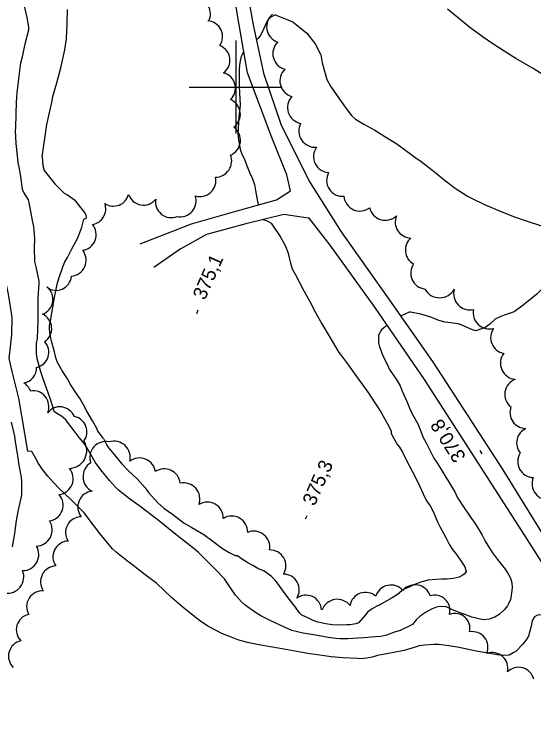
# Model space of a CAD drawing. Extents: x 287698 to 290158, y 5234163 to 5237182.
# Drawn here: x 288552.3 to 288664.2, y 5235862.5 to 5236015.7 of the extents above; entities that cross this region are included whole.
import ezdxf

# ---------------------------------------------------------------- set-up
doc = ezdxf.new("R2010")
doc.units = 0
for name, color, linetype in [('Niveau 1', 7, 'Continuous'), ('Niveau 19', 7, 'Continuous'), ('Niveau 2', 7, 'Continuous'), ('Niveau 3', 7, 'Continuous'), ('Niveau 44', 7, 'Continuous'), ('Niveau 61', 7, 'Continuous')]:
    doc.layers.add(name, color=color, linetype=linetype)

msp = doc.modelspace()

# ---------------------------------------------------------------- linework, layer by layer
at = {"layer": 'Niveau 1'}
for points in [[(288545.79, 5235990.47), (288545.64, 5235987.4), (288546.09, 5235984.12), (288547.05, 5235979.75), (288547.85, 5235977.13), (288548.35, 5235974.65), (288548.67, 5235972.5), (288549.42, 5235968.27), (288549.68, 5235965.62), (288549.87, 5235962.95), (288550.11, 5235960.4), (288550.53, 5235957.87), (288551, 5235955.39), (288551.64, 5235951.81), (288551.79, 5235950.32), (288551.76, 5235946.63), (288551.57, 5235944.7), (288551.17, 5235941.54), (288551.8, 5235938.75), (288553.24, 5235932.97), (288555.16, 5235921.59)], [(288658.85, 5235877.65), (288657.58, 5235877.58), (288656.29, 5235877.74), (288654.32, 5235878.07), (288651.77, 5235878.55), (288648.11, 5235879.28), (288645.87, 5235879.67), (288643.75, 5235879.95), (288642.73, 5235879.94), (288640.61, 5235879.8), (288639.5, 5235879.64), (288638.41, 5235879.35), (288636.23, 5235878.7), (288634.05, 5235878.21), (288632.07, 5235877.9), (288630.5, 5235877.6), (288629.37, 5235877.25), (288628.24, 5235876.99), (288626.98, 5235876.88), (288626.18, 5235876.92), (288623.15, 5235877.09), (288620.56, 5235877.31), (288618.1, 5235877.63), (288615.95, 5235877.96), (288613.98, 5235878.31), (288610.81, 5235878.87), (288607.49, 5235879.46), (288604.96, 5235879.9), (288602.54, 5235880.39), (288600.47, 5235880.98), (288598.67, 5235881.65), (288597.04, 5235882.36), (288595.77, 5235882.98), (288594, 5235883.92), (288592.24, 5235885.1), (288590.46, 5235886.48), (288588.67, 5235887.94), (288586.18, 5235890.08), (288584.61, 5235891.6), (288583.04, 5235893.06), (288582.19, 5235893.74), (288580.54, 5235894.97), (288578.88, 5235896.26), (288576.08, 5235898.39), (288574.25, 5235899.84), (288573.49, 5235900.59), (288572.78, 5235901.41), (288570.73, 5235903.85), (288569.43, 5235905.63), (288567.38, 5235908.29), (288566.63, 5235909.07), (288564.38, 5235911.31), (288562.11, 5235913.46), (288560.78, 5235914.85), (288559.54, 5235916.23), (288558.41, 5235917.65), (288557.59, 5235918.95), (288557, 5235920.03), (288556.13, 5235921.49), (288555.16, 5235921.59), (288555.16, 5235921.59)], [(288674.45, 5235884.27), (288673.66, 5235884.03), (288672.99, 5235884), (288671.74, 5235884.18), (288669.84, 5235884.53), (288668.57, 5235885.07), (288667.27, 5235885.77), (288665.95, 5235886.27), (288665.34, 5235886.35), (288664.79, 5235886.23), (288664.32, 5235885.9), (288663.94, 5235885.36), (288663.7, 5235884.68), (288663.56, 5235883.9), (288663.01, 5235881.78), (288662.65, 5235881.18), (288661.77, 5235880.06), (288660.31, 5235878.47), (288659.73, 5235878.19), (288658.85, 5235877.65)]]:
    msp.add_lwpolyline(points, dxfattribs=at)
at = {"layer": 'Niveau 19'}
for points in [[(288579.45, 5235966.21), (288590.48, 5235970.55), (288599.56, 5235973.1), (288608.8, 5235975.7), (288611.76, 5235977.65), (288611, 5235981.11), (288607.75, 5235989.15), (288602.54, 5236003.05), (288600.44, 5236015.05), (288597.95, 5236030.93), (288595.07, 5236045.76), (288591.11, 5236062.15), (288585.16, 5236080.73), (288580.85, 5236098.75), (288577.18, 5236115.66), (288572.06, 5236138.02), (288567.19, 5236157.42), (288562.05, 5236173.75), (288558.19, 5236187.81)], [(288570.11, 5236156.8), (288574.67, 5236140.56), (288578.74, 5236123.31), (288582.15, 5236106.59), (288585.92, 5236090.09), (288589.36, 5236077.4), (288593.31, 5236063.55), (288597.87, 5236046.3), (288600.91, 5236029.46), (288603.74, 5236013.4), (288606, 5236003.01), (288609.75, 5235992.01), (288615.8, 5235979.75), (288622.71, 5235968.84), (288632.57, 5235954.81), (288642.39, 5235940.91), (288649.05, 5235930.63), (288657.5, 5235917.58), (288667.08, 5235901.98), (288676.84, 5235886.25), (288686.96, 5235871.59), (288695.3, 5235859.83)], [(288615.62, 5235971.77), (288610.34, 5235972.55), (288602.21, 5235970.56), (288593.75, 5235968.24), (288588.06, 5235965.09), (288582.36, 5235961.13)], [(288715.9, 5235828.31), (288707.3, 5235839.05), (288695.28, 5235853.47), (288683.8, 5235870.42), (288673.76, 5235885.3), (288662.75, 5235902.66), (288650.88, 5235921.08), (288640.62, 5235937), (288629.96, 5235952.59), (288620.31, 5235965.95), (288615.79, 5235971.74), (288615.62, 5235971.77)]]:
    msp.add_lwpolyline(points, dxfattribs=at)
at = {"layer": 'Niveau 2'}
for points in [[(288553.29, 5235983.15), (288552.74, 5235987.86), (288552.6, 5235990.64), (288552.67, 5235991.31), (288552.76, 5235994.12), (288552.81, 5235996.73), (288552.98, 5235998.78), (288553.37, 5236002.33), (288553.77, 5236005.22), (288554.09, 5236006.53), (288554.72, 5236009.28), (288555.45, 5236012.31), (288555.5, 5236012.88), (288555.11, 5236014.96), (288554.5, 5236017.81), (288553.96, 5236019.9), (288553.11, 5236022.84), (288552.37, 5236026.39), (288552.21, 5236027.82)], [(288558.38, 5235984.96), (288559.34, 5235991.9), (288560.51, 5235997.01), (288560.65, 5235997.95), (288561.49, 5236000.9), (288562.4, 5236004.15), (288563.25, 5236008.04), (288563.58, 5236010.41), (288563.73, 5236013.63), (288563.81, 5236016.69)], [(288707.27, 5235989.9), (288706.14, 5235990), (288703.7, 5235990.28), (288698.6, 5235990.85), (288695.51, 5235991.3), (288692.05, 5235991.98), (288688.43, 5235992.87), (288684.62, 5235994.04), (288680.77, 5235995.5), (288677.48, 5235996.93), (288674.26, 5235998.35), (288670.96, 5235999.86), (288667.54, 5236001.75), (288664, 5236003.98), (288660.32, 5236006.15), (288657.54, 5236007.89), (288655.32, 5236009.33), (288653.02, 5236010.91), (288650.41, 5236012.85), (288647.95, 5236014.82), (288645.56, 5236016.8)], [(288608.51, 5236015.54), (288607.56, 5236015.04), (288607.09, 5236014.63), (288606.79, 5236014.18), (288606.27, 5236013.13), (288605.78, 5236011.99), (288605.26, 5236011.02), (288604.86, 5236010.55), (288604.45, 5236010.16)], [(288608.51, 5236015.54), (288612.31, 5236014.03), (288615.31, 5236011.59), (288617.07, 5236009.33), (288618.3, 5236006.93)], [(288601.72, 5236007.76), (288601.18, 5236006.61), (288600.89, 5236005.27), (288600.73, 5236003.95), (288600.73, 5236002.77), (288600.74, 5236000.2), (288600.81, 5235998.74), (288600.96, 5235996.09), (288600.85, 5235994.79), (288600.66, 5235993.64), (288600.59, 5235992.39), (288600.49, 5235989.89), (288600.59, 5235988.63), (288600.94, 5235986.59), (288601.35, 5235985.52), (288601.86, 5235984.44), (288602.3, 5235983.22), (288603.03, 5235981.42), (288603.62, 5235980.22), (288604.02, 5235978.99), (288604.29, 5235977.7), (288604.72, 5235975.38), (288604.91, 5235974.61)], [(288618.3, 5236006.93), (288618.59, 5236005.19), (288619.59, 5236001.63), (288620.39, 5236000.19), (288621.83, 5235998.09), (288623.54, 5235995.65), (288624.92, 5235993.85), (288625.8, 5235993.06), (288627.6, 5235992.01), (288629.94, 5235990.69), (288632.1, 5235989.38), (288634.71, 5235987.77), (288635.79, 5235986.99), (288638.54, 5235984.93), (288639.95, 5235983.98), (288642.77, 5235981.75), (288645.19, 5235979.79), (288647.25, 5235978.26), (288649.89, 5235976.47), (288650.87, 5235975.98), (288653.53, 5235974.71), (288657.28, 5235973.1), (288659.98, 5235972.06), (288662.49, 5235971.19), (288665.8, 5235970.1)], [(288558.38, 5235984.96), (288558.52, 5235983.12), (288558.8, 5235982.01), (288561.1, 5235979.18), (288563.08, 5235977.13), (288563.78, 5235976.78), (288565.28, 5235975.73), (288565.82, 5235975.1), (288567.58, 5235972.78), (288567.72, 5235972.4), (288567.8, 5235971.73)], [(288553.29, 5235983.15), (288553.7, 5235980.77), (288554.03, 5235977.98), (288554.39, 5235977.19), (288555.37, 5235975.74), (288555.5, 5235975.12), (288556.19, 5235971.28), (288556.51, 5235969.96), (288556.7, 5235967.3), (288556.64, 5235965.41), (288556.67, 5235962.42), (288557.02, 5235961.32), (288557.64, 5235958.2), (288557.61, 5235957.69), (288557.43, 5235954.55), (288557.44, 5235952.83), (288557.43, 5235949.64), (288557.27, 5235945.88), (288557.08, 5235944.83), (288557.03, 5235942.54), (288557.22, 5235941.54), (288557.97, 5235938.73), (288558.56, 5235936.99), (288559.87, 5235933.47), (288560.82, 5235930.58), (288560.89, 5235930.11)], [(288571.53, 5235924.33), (288570.35, 5235925.9), (288570.01, 5235926.6), (288569.17, 5235928.11), (288567.94, 5235930.2), (288567.25, 5235931.55), (288566.52, 5235932.86), (288565.68, 5235934.09), (288564.47, 5235935.96), (288563.77, 5235937.17), (288562.57, 5235939.05), (288561.6, 5235940.85), (288561.38, 5235941.51), (288560.97, 5235942.96), (288560.38, 5235945.26), (288560.09, 5235946.71), (288559.92, 5235947.91), (288559.95, 5235948.59), (288560.14, 5235949.67), (288560.59, 5235952.2), (288561.03, 5235954.71), (288561.59, 5235957.56), (288561.97, 5235958.76), (288562.77, 5235961.3), (288563.24, 5235962.39), (288563.78, 5235963.31), (288564.62, 5235964.86), (288566.01, 5235967.53), (288566.48, 5235968.66), (288566.87, 5235969.82), (288567.34, 5235971.56), (288567.8, 5235971.73)], [(288605.95, 5235971.47), (288605.98, 5235971.42), (288606.62, 5235971.29), (288607.6, 5235970.69), (288607.91, 5235970.26), (288609.58, 5235967.84), (288610.23, 5235966.7), (288610.69, 5235965.71), (288611.21, 5235964.42), (288611.52, 5235963.24), (288611.76, 5235962.04), (288612.19, 5235960.84), (288612.78, 5235959.69), (288613.69, 5235958.05), (288614.66, 5235956.13), (288615.94, 5235953.79), (288617.18, 5235951.45), (288618.55, 5235949.03), (288619.42, 5235947.59), (288620.79, 5235945.25), (288622.23, 5235942.87), (288622.99, 5235941.85), (288624.03, 5235940.37), (288625.64, 5235938.19), (288627.16, 5235936.12), (288628.62, 5235934.03), (288629.8, 5235932.25), (288631.23, 5235930.07), (288631.71, 5235929.15), (288632.65, 5235927.49), (288633.45, 5235925.96), (288633.46, 5235925.45), (288633.71, 5235924.95), (288634.8, 5235922.97), (288635.22, 5235922.47), (288635.89, 5235921.39), (288636.46, 5235920.16), (288637.33, 5235918.5), (288638.67, 5235915.95), (288639.57, 5235914.11), (288640.35, 5235912.37), (288641.09, 5235910.91), (288641.82, 5235909.79), (288642.48, 5235908.63), (288642.94, 5235907.61), (288643.41, 5235906.4), (288644.04, 5235905.25), (288645.22, 5235902.99), (288645.98, 5235901.41), (288646.65, 5235900.39), (288647.52, 5235899.31), (288648.62, 5235897.76), (288649.3, 5235896.68), (288649.57, 5235895.58), (288649.2, 5235895.1), (288648.56, 5235894.67), (288648.06, 5235894.45), (288646.79, 5235894.15), (288645.48, 5235894.04), (288644.32, 5235894.05), (288643.15, 5235893.99), (288641.39, 5235893.81), (288640.06, 5235893.46), (288638.81, 5235893.02), (288637.51, 5235892.4), (288636.28, 5235891.9), (288635.79, 5235891.54)], [(288675.32, 5235955.67), (288670.26, 5235957.75), (288667.89, 5235957.4), (288667.13, 5235957.17), (288665.78, 5235956.38), (288664.78, 5235955.43), (288661.85, 5235953.04), (288659.91, 5235951.56), (288657.81, 5235950.86), (288657.04, 5235950.59), (288655.86, 5235950.03), (288654.7, 5235948.96)], [(288654.7, 5235948.96), (288653.68, 5235948.19), (288651.66, 5235947.49), (288650.94, 5235947.74), (288648.51, 5235948.83), (288647.89, 5235949), (288645.08, 5235949.38), (288643.75, 5235949.73), (288641.98, 5235950.44), (288639.88, 5235951.07), (288637.62, 5235951.55), (288637.32, 5235951.49), (288635.48, 5235950.69)], [(288632.58, 5235948.76), (288631.4, 5235947.69), (288630.7, 5235946.58)], [(288630.7, 5235946.58), (288630.74, 5235944.93), (288630.9, 5235944.35), (288631.45, 5235942.72), (288631.94, 5235941.53), (288632.51, 5235940.47), (288633.12, 5235939.2), (288633.87, 5235938.01), (288634.65, 5235936.91), (288635.37, 5235935.63), (288635.86, 5235934.54), (288636.92, 5235932.14), (288637.59, 5235930.33), (288638.24, 5235929.1), (288639.19, 5235927.5), (288639.6, 5235926.38), (288640.34, 5235924.53), (288640.99, 5235923.38), (288641.87, 5235921.69), (288642.64, 5235920.09), (288643.42, 5235918.96), (288644.44, 5235917.27), (288645.8, 5235915.07), (288647.15, 5235912.8), (288647.75, 5235911.53), (288648.13, 5235911.02), (288648.75, 5235910.05), (288650.53, 5235907.35), (288651.29, 5235906.33), (288651.95, 5235905.32), (288653.03, 5235903.49), (288653.7, 5235902.24), (288654.62, 5235900.68), (288655.29, 5235899.72), (288656.58, 5235897.99), (288657.99, 5235896.2), (288658.67, 5235895.19), (288659.17, 5235894.22), (288659.43, 5235893.25), (288659.53, 5235892.23), (288659.41, 5235891.59), (288659.19, 5235890.01), (288659.13, 5235889.67)], [(288638.05, 5235884.28), (288635.37, 5235883.01), (288634.2, 5235882.63), (288632.48, 5235881.98), (288631.26, 5235881.7), (288630.1, 5235881.58), (288627.61, 5235881.38), (288626.28, 5235881.34), (288624.12, 5235881.17), (288622.44, 5235881.15), (288621.56, 5235881.23), (288619.9, 5235881.47), (288617.6, 5235881.88), (288614.52, 5235882.42), (288612.08, 5235883.01), (288611.31, 5235883.34), (288609.73, 5235884.08), (288607.28, 5235885.19), (288605.42, 5235886.13), (288603.62, 5235887.26), (288601.96, 5235888.51), (288601.25, 5235889.17), (288599.99, 5235890.55), (288599.03, 5235891.96), (288597.59, 5235894.1), (288597.2, 5235894.48), (288595.91, 5235895.85), (288594.22, 5235897.58), (288591.91, 5235899.86), (288590.34, 5235901.16), (288588.79, 5235902.36), (288586.41, 5235904.23), (288584.01, 5235906.13), (288581.82, 5235907.85), (288579.63, 5235909.53), (288577.13, 5235911.36), (288574.78, 5235913.16), (288574.11, 5235913.82), (288572.83, 5235915.27), (288570.94, 5235917.55), (288569.78, 5235919.2), (288568.79, 5235920.88), (288567.95, 5235922.41), (288567.43, 5235923.14), (288566.29, 5235924.55), (288565.25, 5235925.95), (288563.36, 5235928.4), (288562.53, 5235929.1), (288561.65, 5235929.65), (288560.89, 5235930.11)], [(288551.65, 5235927.82), (288552.4, 5235924.85), (288552.53, 5235923.57), (288552.96, 5235921.07), (288553.33, 5235918.59), (288553.84, 5235915.99), (288553.9, 5235915.07), (288553.87, 5235912.21), (288553.74, 5235911.48), (288553.09, 5235908.63), (288552.75, 5235906.63), (288552.4, 5235903.87), (288551.9, 5235900.99)], [(288571.53, 5235924.33), (288572.27, 5235922.89), (288572.63, 5235922.31), (288573.48, 5235921.31), (288575.42, 5235918.94), (288576.82, 5235917.47), (288578.77, 5235915.66), (288580.49, 5235913.72), (288581.24, 5235912.7), (288583.28, 5235910.42), (288584.55, 5235909.33), (288586.39, 5235908.01), (288588.9, 5235906.11), (288590.58, 5235905.12), (288593.12, 5235903.63), (288595.09, 5235902.24), (288597.17, 5235900.64), (288598.59, 5235899.75), (288599.91, 5235899.14), (288600.27, 5235899.13)], [(288635.79, 5235891.54), (288634.85, 5235890.74), (288633.65, 5235890.01), (288632, 5235889.11), (288630.86, 5235888.41), (288630.37, 5235888.21), (288629.36, 5235887.62), (288628.39, 5235886.93), (288627.98, 5235886.44), (288626.4, 5235884.64), (288625.89, 5235884.39), (288624.66, 5235884.17), (288623.93, 5235884.18), (288622.03, 5235884.15), (288620.74, 5235884.21), (288619.43, 5235884.39), (288617.7, 5235884.75), (288616.69, 5235885.12), (288615.66, 5235885.6), (288614.24, 5235886.3), (288613.84, 5235886.69), (288613.55, 5235887.1), (288612.88, 5235888.01), (288611.78, 5235889.37), (288610.45, 5235891.15), (288609.38, 5235892.69), (288608.56, 5235893.75), (288607.6, 5235894.69), (288606.58, 5235895.5), (288605.95, 5235895.83), (288604.8, 5235896.33), (288603.71, 5235896.96), (288602.58, 5235897.54), (288601.43, 5235898.26), (288600.27, 5235899.13)], [(288659.13, 5235889.67), (288658.72, 5235888.75), (288658.48, 5235888.29), (288657.82, 5235887.49), (288656.71, 5235886.43), (288655.74, 5235885.85), (288654.54, 5235885.45), (288653.46, 5235885.29), (288652.95, 5235885.37), (288650.8, 5235885.84), (288649.73, 5235886.29), (288648.68, 5235886.65), (288646.65, 5235887.44), (288645.65, 5235887.92), (288645.25, 5235888.06)], [(288645.25, 5235888.06), (288643.87, 5235888.17), (288643.24, 5235887.98), (288642.12, 5235887.54), (288640.86, 5235886.87), (288639.77, 5235886.13), (288638.87, 5235885.27), (288638.05, 5235884.28)]]:
    msp.add_lwpolyline(points, dxfattribs=at)
at = {"layer": 'Niveau 3'}
for p, q in [((288591.62, 5235951.27), (288591.94, 5235952)), ((288653.06, 5235921.05), (288652.63, 5235921.72)), ((288615.03, 5235907.04), (288615.35, 5235907.77))]:
    msp.add_line(p, q, dxfattribs=at)
at = {"layer": 'Niveau 44'}
for centre, radius, start, end in [((288614.63, 5235995.6), 3.48, 137.2553, 259.1381), ((288660.47, 5235940.54), 3.49, 142.9295, 264.6521), ((288572.02, 5235920.23), 3.43, 77.6649, 199.5131), ((288593.89, 5235907.17), 3.45, 359.1493, 121.1723), ((288599.13, 5235904.17), 3.45, 359.0353, 121.2162)]:
    msp.add_arc(centre, radius, start, end, dxfattribs=at)
for centre, major_axis, ratio, start_param, end_param in [((288591.2, 5236015.82), (-3.32, 0.6), 0.946773, 2.804529, 4.96033), ((288610.14, 5236012.99), (-3.46, -0.43), 0.998864, 5.275058, 7.403856), ((288593.92, 5236010.92), (-1.6, 2.96), 0.963365, 3.589308, 5.747503), ((288595.37, 5236005.76), (3.36, 0.48), 0.997496, 5.214295, 7.341639), ((288611.47, 5236007.21), (-3.39, -0.82), 0.996197, 5.251966, 7.368838), ((288596.56, 5235999.76), (-2.41, 2.39), 0.999995, 3.11429, 5.24511), ((288612.98, 5236001.31), (-3.37, -0.84), 0.998429, 5.220521, 7.345369), ((288597.58, 5235994.15), (3.4, 0.38), 0.999052, 5.221796, 7.343055), ((288617.11, 5235990.56), (-2.94, -1.96), 0.999979, 5.216938, 7.344582), ((288597.56, 5235988.55), (3.44, -0.38), 0.999454, 5.215748, 7.344093), ((288620.21, 5235985.05), (3.45, -0.23), 0.999984, 2.594426, 4.717871), ((288595.89, 5235983.93), (1.85, 2.82), 0.949039, 3.677126, 5.715761), ((288623.02, 5235979.92), (1.87, -2.91), 0.999622, 3.634966, 5.789812), ((288592.44, 5235979.7), (2.69, 2.03), 0.957792, 3.73909, 5.897175), ((288573.68, 5235977.71), (3.26, -0.86), 0.992446, 4.386387, 6.288765), ((288580.14, 5235977.94), (3.32, -0.57), 0.998708, 3.635922, 5.788856), ((288588.22, 5235975.34), (2.21, 2.53), 0.954631, 3.630887, 5.793891), ((288626.73, 5235976.75), (3.16, -1.4), 0.999024, 3.637338, 5.78744), ((288568.83, 5235973.72), (0.95, 3.23), 0.948111, 3.548552, 5.360636), ((288586.1, 5235975.23), (2.61, -2.13), 0.992945, 3.635816, 5.788962), ((288632.22, 5235974.77), (3.33, -0.93), 0.999032, 3.634468, 5.733826), ((288637.78, 5235970.95), (1.57, -3.08), 0.999621, 3.85281, 5.78873), ((288566.59, 5235968.2), (3.18, -1.19), 0.999858, 5.220484, 7.347267), ((288639.97, 5235964.9), (-3.44, -0.36), 0.993836, 5.326225, 7.241276), ((288564.29, 5235962.74), (3.24, -1.39), 0.995534, 5.217444, 7.333885), ((288641.13, 5235959.94), (2.38, -2.51), 0.999228, 3.351115, 5.402735), ((288561.42, 5235959.59), (0.61, 3.32), 0.95893, 2.635993, 4.784506), ((288557.46, 5235954.27), (0.74, 3.29), 0.949595, 3.685069, 5.836535), ((288643.89, 5235958.27), (-0.19, -3.64), 0.998481, 5.268798, 7.390559), ((288650.27, 5235955.39), (2.36, -2.47), 0.973609, 3.634516, 5.790262), ((288654.5, 5235951.25), (2.88, -1.84), 0.971522, 3.459939, 5.571342), ((288557, 5235948.01), (3.4, 0.15), 0.997376, 5.255256, 7.375327), ((288658.2, 5235945.99), (1.09, -3.23), 0.973679, 3.747958, 5.791908), ((288556.33, 5235942.94), (3.3, -1.06), 0.972957, 5.247288, 7.323655), ((288553.8, 5235939.66), (1.84, -2.92), 0.954209, 5.883943, 7.3063), ((288661.27, 5235933.84), (-0.52, -3.38), 0.981793, 3.638845, 5.785933), ((288553.07, 5235933.36), (-1.42, 3.21), 0.868497, 4.688005, 5.369352), ((288556.59, 5235931.08), (-0.05, 3.51), 0.906423, 4.334318, 6.488858), ((288562.35, 5235927.73), (-2.18, 2.75), 0.924219, 4.471206, 6.558336), ((288662.39, 5235929.85), (2.41, -2.42), 0.975848, 3.558638, 5.504843), ((288564.52, 5235925.72), (3.17, 1.39), 0.987468, 5.249702, 7.20547), ((288663.87, 5235923.4), (-2.89, -1.81), 0.993918, 4.585904, 6.419116), ((288564.15, 5235921.68), (2.6, -2.76), 0.999968, 5.544218, 7.674687), ((288573.81, 5235920.23), (2.45, 2.53), 0.99473, 5.242791, 7.360215), ((288664.03, 5235919.29), (1.59, -3.01), 0.972238, 3.634045, 5.790733), ((288579.34, 5235916.73), (-3.14, 1.37), 0.992523, 3.693881, 5.790231), ((288570.83, 5235916.11), (-3.69, -0.19), 0.966489, 5.246993, 7.313106), ((288561.52, 5235915.68), (3.27, -1.24), 0.996349, 5.217848, 7.333666), ((288584.65, 5235914.38), (-3.26, 1.07), 0.991302, 3.548015, 5.624856), ((288667.14, 5235914.5), (2.1, -2.69), 0.973487, 3.635862, 5.788916), ((288588.82, 5235911.27), (-3.41, -0.74), 0.999984, 2.591482, 4.71849), ((288559.35, 5235909.99), (3.3, -1.21), 0.987867, 5.226213, 7.337865), ((288569.5, 5235909.54), (-3.2, 1.36), 0.988059, 5.231389, 7.335158), ((288566.81, 5235904.05), (-3.04, 1.6), 0.993544, 5.212384, 7.334276), ((288557.02, 5235904.64), (2.89, -1.95), 0.999693, 5.331643, 7.459808), ((288603.92, 5235900.96), (-2.67, 2.15), 0.991789, 3.636445, 5.788333), ((288564.1, 5235898.81), (-3.09, 1.5), 0.997049, 5.217984, 7.340032), ((288554.13, 5235899.35), (2.99, -1.81), 0.996765, 5.254749, 7.373909), ((288607.4, 5235896.91), (-1.72, 2.96), 0.991823, 3.63526, 5.789518), ((288561.43, 5235893.45), (-3.08, 1.52), 0.996234, 5.214133, 7.339141), ((288550.89, 5235894.52), (2.49, -2.47), 0.999697, 5.330275, 7.458758), ((288610.33, 5235891.76), (-1.61, 2.94), 0.998378, 3.636927, 5.787851), ((288633.42, 5235889.34), (-0.66, 3.36), 0.995109, 5.24265, 7.365213), ((288638.58, 5235889.33), (0.73, 3.41), 0.987919, 5.245495, 7.355671), ((288558.44, 5235888.1), (-2.77, 2.02), 0.999383, 5.29595, 7.422637), ((288615.13, 5235887.24), (-2.28, 2.46), 0.999348, 4.020643, 6.173374), ((288627.94, 5235887.81), (-0.99, 3.22), 0.998232, 5.264032, 7.391011), ((288642.76, 5235887.22), (2.34, 2.46), 0.980393, 5.233392, 7.327527), ((288621.88, 5235886.22), (-0.53, 3.43), 0.999216, 5.220603, 7.341793), ((288556.18, 5235883.12), (-3.26, 0.96), 0.996167, 5.21516, 7.340116), ((288647.06, 5235883.27), (2.23, 2.58), 0.974887, 5.23871, 7.323938), ((288650.91, 5235879.35), (2.9, 1.75), 0.999756, 5.346157, 7.475808), ((288554.52, 5235877.43), (-3.29, 0.93), 0.999978, 5.219441, 7.3473), ((288655.15, 5235874.8), (2.34, 2.53), 0.995173, 5.241487, 7.36083), ((288660.88, 5235871.68), (0.89, 3.26), 0.996673, 5.215257, 7.336042)]:
    msp.add_ellipse(centre, major_axis=major_axis, ratio=ratio, start_param=start_param, end_param=end_param, dxfattribs=at)
at = {"layer": 'Niveau 61'}
for points in [[(288600, 5236010), (288600, 5236000), (288600, 5235990)], [(288590, 5236000), (288600, 5236000), (288610, 5236000)]]:
    msp.add_lwpolyline(points, dxfattribs=at)

# ---------------------------------------------------------------- texts
at = {"layer": 'Niveau 3'}
for s, rotation, p in [('375,1', 66.1217, (288593.36, 5235953.95)), ('370,8', 122.6794, (288649.66, 5235920.39)), ('375,3', 66.1217, (288616.98, 5235909.62))]:
    msp.add_text(s, height=3, rotation=rotation, dxfattribs=at).set_placement(p)

doc.saveas('drawing.dxf')
